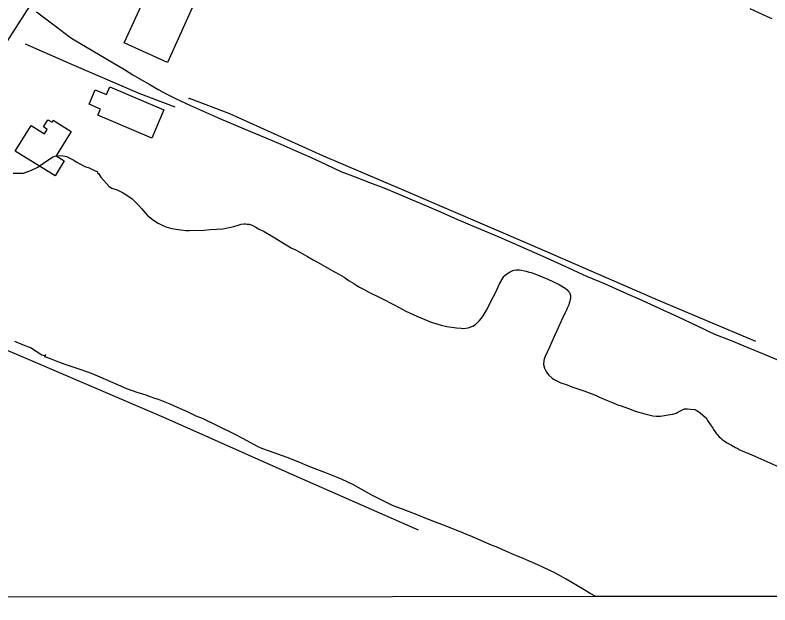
# Model space of a CAD drawing. Extents: x 3297716 to 3335574, y 688621 to 713991.
# Drawn here: x 3314468 to 3315731, y 693999 to 694986 of the extents above; entities that cross this region are included whole.
import ezdxf

# ---------------------------------------------------------------- set-up
doc = ezdxf.new("R2010")
doc.units = 0
for name, color, linetype in [('V-BLDG-OTLN', 7, 'Continuous'), ('V-GRID-FRAM', 7, 'Continuous'), ('V-ROAD-CNTR', 7, 'Continuous'), ('V-SITE-VEGE', 7, 'Continuous'), ('V-TOPO-SHOR', 7, 'Continuous')]:
    doc.layers.add(name, color=color, linetype=linetype)

msp = doc.modelspace()

# ---------------------------------------------------------------- linework, layer by layer
at = {"layer": 'V-BLDG-OTLN'}
for points in [[(3314650.4, 694939.5), (3314691.8, 695031), (3314764, 694998.4), (3314722.7, 694906.9)], [(3314626, 694866.2), (3314716.4, 694827.6), (3314696.2, 694780.3), (3314606.2, 694818.7), (3314610.5, 694828.9), (3314591.5, 694837), (3314601.7, 694861), (3314620.4, 694853)], [(3314467.8, 694758.4), (3314494.2, 694801.3), (3314516.8, 694787.3), (3314521.5, 694794.9), (3314515, 694798.9), (3314522.5, 694811.1), (3314529.4, 694806.8), (3314531.4, 694810.1), (3314561.6, 694791.5), (3314536.3, 694750.6), (3314549.8, 694742.2), (3314534.4, 694717.3)]]:
    msp.add_lwpolyline(points, close=True, dxfattribs=at)
at = {"layer": 'V-GRID-FRAM'}
msp.add_lwpolyline([(3301838.5, 712184.2), (3333346.2, 712216.3), (3333372.6, 694031.5), (3301849.1, 693999.4), (3301838.5, 712184.2)], dxfattribs=at)
at = {"layer": 'V-ROAD-CNTR'}
for points in [[(3316710.9, 698484.2), (3316345.8, 697916.9), (3316052.4, 697451.6), (3315775.1, 697023.9), (3315538.3, 696653.2), (3315255.8, 696187.9), (3314991, 695780.8), (3314661.9, 695266.3), (3314337, 694761.5), (3314014.8, 694257.6), (3313864.9, 694014.6)], [(3314503.2, 694991.4), (3314514.4, 694983.2), (3314525.6, 694974.8), (3314536.7, 694966.3), (3314543.9, 694960.6), (3314551.2, 694955.1), (3314558.7, 694949.8), (3314566.3, 694944.7), (3314650.9, 694894.9), (3314664.8, 694886.4), (3314678.9, 694878), (3314693.1, 694869.8), (3314707.3, 694861.8), (3314721.7, 694854), (3314736.2, 694846.3), (3314761.1, 694834.9), (3314786, 694823.6), (3314811.1, 694812.6), (3314836.3, 694801.8), (3314861.6, 694791.3), (3314887, 694780.7), (3314912.4, 694769.9), (3314937.7, 694758.9), (3314962.9, 694747.7), (3314988, 694736.2), (3315013, 694724.6), (3315037, 694715.6), (3315061, 694706.3), (3315084.9, 694696.9), (3315108.7, 694687.2), (3315132.4, 694677.3), (3315156, 694667.2), (3315179.5, 694656.8), (3315202.9, 694646.3), (3315240, 694630.7), (3315277, 694614.9), (3315313.9, 694598.9), (3315350.7, 694582.7), (3315387.4, 694566.3), (3315424, 694549.6), (3315454.9, 694536.3), (3315485.6, 694522.8), (3315516.3, 694509.1), (3315546.9, 694495.3), (3315577.4, 694481.2), (3315607.8, 694467), (3315638.1, 694452.6), (3315666, 694441.5), (3315693.7, 694430.2), (3315721.4, 694418.7), (3315749, 694406.9)]]:
    msp.add_lwpolyline(points, dxfattribs=at)
at = {"layer": 'V-SITE-VEGE'}
for p, q in [((3314530.7, 694749), (3314534.8, 694750)), ((3314534.8, 694750), (3314543.1, 694751)), ((3314543.1, 694751), (3314548.2, 694750.9)), ((3314548.2, 694750.9), (3314553.4, 694749.8)), ((3314553.4, 694749.8), (3314565.7, 694743.5)), ((3314505.7, 694731.8), (3314517.2, 694739.9)), ((3314517.2, 694739.9), (3314523.4, 694744)), ((3314523.4, 694744), (3314530.7, 694749)), ((3314565.7, 694743.5), (3314569.8, 694740.4)), ((3314569.8, 694740.4), (3314584.2, 694733)), ((3314481.9, 694721.7), (3314495.3, 694726.7)), ((3314495.3, 694726.7), (3314505.7, 694731.8)), ((3314584.2, 694733), (3314591.4, 694730.8)), ((3314591.4, 694730.8), (3314601.6, 694725.5)), ((3314601.6, 694725.5), (3314604.7, 694724.5)), ((3314604.7, 694724.5), (3314605.7, 694722.4)), ((3314464.3, 694721.9), (3314481.9, 694721.7)), ((3314605.7, 694722.4), (3314607.8, 694720.3)), ((3314607.8, 694720.3), (3314610.8, 694715.1)), ((3314610.8, 694715.1), (3314624.8, 694699.5)), ((3314624.8, 694699.5), (3314629.3, 694696.5)), ((3314629.3, 694696.5), (3314638.5, 694693.5)), ((3314638.5, 694693.5), (3314648.5, 694688.9)), ((3314648.5, 694688.9), (3314654.8, 694684.9)), ((3314654.8, 694684.9), (3314663.3, 694678.7)), ((3314663.3, 694678.7), (3314668.1, 694674.3)), ((3314668.1, 694674.3), (3314674.7, 694667.4)), ((3314674.7, 694667.4), (3314678.9, 694662.8)), ((3314678.9, 694662.8), (3314685, 694655.5)), ((3314685, 694655.5), (3314689.4, 694651.1)), ((3314689.4, 694651.1), (3314699, 694642.9)), ((3314699, 694642.9), (3314707.1, 694638.2)), ((3314707.1, 694638.2), (3314715.1, 694634.1)), ((3314839, 694634.3), (3314845.7, 694636.2)), ((3314845.7, 694636.2), (3314850.6, 694637)), ((3314850.6, 694637), (3314853.1, 694636.9)), ((3314853.1, 694636.9), (3314856.1, 694636.6)), ((3314856.1, 694636.6), (3314859.2, 694636.1)), ((3314859.2, 694636.1), (3314864.2, 694634.7)), ((3314715.1, 694634.1), (3314720.1, 694631.9)), ((3314720.1, 694631.9), (3314727.4, 694629.7)), ((3314727.4, 694629.7), (3314733.2, 694628.5)), ((3314733.2, 694628.5), (3314741, 694627.4)), ((3314741, 694627.4), (3314745, 694626.9)), ((3314745, 694626.9), (3314753.4, 694626)), ((3314753.4, 694626), (3314758.8, 694625.9)), ((3314758.8, 694625.9), (3314783.6, 694626.5)), ((3314783.6, 694626.5), (3314794.3, 694627.2)), ((3314794.3, 694627.2), (3314815.4, 694628.7)), ((3314815.4, 694628.7), (3314828.8, 694631.3)), ((3314828.8, 694631.3), (3314833.9, 694632.6)), ((3314833.9, 694632.6), (3314839, 694634.3)), ((3314864.2, 694634.7), (3314870.6, 694631.5)), ((3314870.6, 694631.5), (3314875.2, 694628.8)), ((3314875.2, 694628.8), (3314884.3, 694623.9)), ((3314884.3, 694623.9), (3314902.1, 694613.4)), ((3314902.1, 694613.4), (3314918.4, 694603.5)), ((3314918.4, 694603.5), (3314929.7, 694596.8)), ((3314929.7, 694596.8), (3314937.8, 694592.8)), ((3314937.8, 694592.8), (3314944.2, 694589.3)), ((3314944.2, 694589.3), (3314957, 694582.1)), ((3314957, 694582.1), (3314966.6, 694576.4)), ((3314966.6, 694576.4), (3314973.9, 694572.7)), ((3314973.9, 694572.7), (3315002.3, 694556.8)), ((3315302.8, 694559.3), (3315306, 694560)), ((3315306, 694560), (3315308.4, 694560.2)), ((3315308.4, 694560.2), (3315312, 694560.1)), ((3315312, 694560.1), (3315315.3, 694559.5)), ((3315002.3, 694556.8), (3315010.3, 694552.3)), ((3315010.3, 694552.3), (3315018.3, 694547.4)), ((3315018.3, 694547.4), (3315026.8, 694541.8)), ((3315283.7, 694546), (3315285.7, 694548.6)), ((3315285.7, 694548.6), (3315287.4, 694550.3)), ((3315287.4, 694550.3), (3315290.6, 694553.2)), ((3315290.6, 694553.2), (3315293.3, 694555)), ((3315293.3, 694555), (3315296.3, 694556.5)), ((3315296.3, 694556.5), (3315300.5, 694558.6)), ((3315300.5, 694558.6), (3315302.8, 694559.3)), ((3315315.3, 694559.5), (3315320, 694558.4)), ((3315320, 694558.4), (3315323, 694557.8)), ((3315323, 694557.8), (3315327.8, 694556.2)), ((3315327.8, 694556.2), (3315331.2, 694555.4)), ((3315331.2, 694555.4), (3315337.3, 694553)), ((3315337.3, 694553), (3315348.3, 694549)), ((3315348.3, 694549), (3315358, 694545.1)), ((3315026.8, 694541.8), (3315034.7, 694537)), ((3315034.7, 694537), (3315041.3, 694532.8)), ((3315275.9, 694531.4), (3315278.5, 694536.6)), ((3315278.5, 694536.6), (3315283.7, 694546)), ((3315358, 694545.1), (3315377.9, 694535.5)), ((3315377.9, 694535.5), (3315382.7, 694532.9)), ((3315041.3, 694532.8), (3315044, 694531.1)), ((3315044, 694531.1), (3315050.8, 694527.4)), ((3315050.8, 694527.4), (3315059.8, 694522.7)), ((3315059.8, 694522.7), (3315079.1, 694513.1)), ((3315271.8, 694521.5), (3315275.9, 694531.4)), ((3315382.7, 694532.9), (3315388.1, 694529.1)), ((3315388.1, 694529.1), (3315390.8, 694526.8)), ((3315390.8, 694526.8), (3315394, 694523.7)), ((3315394, 694523.7), (3315395.4, 694521.8)), ((3315395.4, 694521.8), (3315397, 694517.1)), ((3315079.1, 694513.1), (3315103.1, 694500.6)), ((3315256.7, 694492.6), (3315268.5, 694515.6)), ((3315268.5, 694515.6), (3315271.8, 694521.5)), ((3315396.7, 694509.9), (3315395.9, 694507.3)), ((3315397.1, 694513.9), (3315396.7, 694509.9)), ((3315397, 694517.1), (3315397.1, 694513.9)), ((3315103.1, 694500.6), (3315121.4, 694491)), ((3315392.5, 694497.8), (3315391.7, 694495.6)), ((3315394.1, 694501.4), (3315392.5, 694497.8)), ((3315395.1, 694504.2), (3315394.1, 694501.4)), ((3315395.9, 694507.3), (3315395.1, 694504.2)), ((3315121.4, 694491), (3315139.8, 694482.4)), ((3315250.1, 694481.4), (3315252.7, 694485.7)), ((3315252.7, 694485.7), (3315256.7, 694492.6)), ((3315387, 694486.1), (3315384.4, 694480.4)), ((3315388, 694487.8), (3315387, 694486.1)), ((3315389.9, 694491.5), (3315388, 694487.8)), ((3315391.7, 694495.6), (3315389.9, 694491.5)), ((3315139.8, 694482.4), (3315146.7, 694479.4)), ((3315146.7, 694479.4), (3315157.1, 694475.3)), ((3315157.1, 694475.3), (3315164, 694472.5)), ((3315164, 694472.5), (3315180.6, 694467.5)), ((3315237.9, 694468.7), (3315244.6, 694475.2)), ((3315244.6, 694475.2), (3315248.2, 694479)), ((3315248.2, 694479), (3315250.1, 694481.4)), ((3315384.4, 694480.4), (3315373.8, 694456.6)), ((3315180.6, 694467.5), (3315190.3, 694465.4)), ((3315190.3, 694465.4), (3315206.4, 694462.8)), ((3315206.4, 694462.8), (3315214.3, 694462.1)), ((3315214.3, 694462.1), (3315218.8, 694462)), ((3315218.8, 694462), (3315225.9, 694462.8)), ((3315225.9, 694462.8), (3315233.5, 694465.8)), ((3315233.5, 694465.8), (3315237.9, 694468.7)), ((3315369.9, 694448.6), (3315362, 694430.7)), ((3315373.8, 694456.6), (3315369.9, 694448.6)), ((3314481.8, 694433.8), (3314467.4, 694440.2)), ((3314493.1, 694429.6), (3314481.8, 694433.8)), ((3314512.5, 694417), (3314493.1, 694429.6)), ((3315362, 694430.7), (3315354.6, 694414.9)), ((3314516.6, 694415.9), (3314512.5, 694417)), ((3314518.8, 694418.4), (3314516.6, 694415.9)), ((3314517.4, 694414.5), (3314518.8, 694418.4)), ((3314518.9, 694413.8), (3314517.4, 694414.5)), ((3314526.7, 694411), (3314518.9, 694413.8)), ((3314540.7, 694405.6), (3314526.7, 694411)), ((3315352.6, 694408.4), (3315351.9, 694401.5)), ((3315353.6, 694412.1), (3315352.6, 694408.4)), ((3315354.6, 694414.9), (3315353.6, 694412.1)), ((3314551.3, 694401.7), (3314540.7, 694405.6)), ((3314579.8, 694391.9), (3314551.3, 694401.7)), ((3315351.9, 694401.5), (3315353.8, 694395.6)), ((3315353.8, 694395.6), (3315354.9, 694393)), ((3314595.6, 694386.3), (3314579.8, 694391.9)), ((3314610.1, 694380.4), (3314595.6, 694386.3)), ((3315354.9, 694393), (3315357.2, 694389)), ((3315357.2, 694389), (3315360.9, 694383.7)), ((3315360.9, 694383.7), (3315366.2, 694378.7)), ((3314618.9, 694376.6), (3314610.1, 694380.4)), ((3314631.7, 694370.9), (3314618.9, 694376.6)), ((3314635.6, 694369), (3314631.7, 694370.9)), ((3315366.2, 694378.7), (3315368.8, 694376.9)), ((3315368.8, 694376.9), (3315375.3, 694373.6)), ((3315375.3, 694373.6), (3315380.9, 694371.1)), ((3315380.9, 694371.1), (3315391.3, 694367.5)), ((3314654.4, 694361.1), (3314635.6, 694369)), ((3314672.1, 694354.9), (3314654.4, 694361.1)), ((3315391.3, 694367.5), (3315399.1, 694364.5)), ((3315399.1, 694364.5), (3315407.7, 694361.7)), ((3315407.7, 694361.7), (3315420.9, 694356.9)), ((3314681.6, 694351.7), (3314672.1, 694354.9)), ((3314686.8, 694350.1), (3314681.6, 694351.7)), ((3314693.5, 694347.7), (3314686.8, 694350.1)), ((3314695.6, 694347.1), (3314693.5, 694347.7)), ((3314701.7, 694344.9), (3314695.6, 694347.1)), ((3314707.7, 694342.9), (3314701.7, 694344.9)), ((3315420.9, 694356.9), (3315439.9, 694349.6)), ((3315439.9, 694349.6), (3315445.5, 694347.2)), ((3315445.5, 694347.2), (3315457.2, 694341.9)), ((3314718.8, 694338.6), (3314707.7, 694342.9)), ((3314727, 694335.2), (3314718.8, 694338.6)), ((3314739.5, 694329.5), (3314727, 694335.2)), ((3315457.2, 694341.9), (3315460, 694340.9)), ((3315460, 694340.9), (3315465.6, 694338.7)), ((3315465.6, 694338.7), (3315469.7, 694336.8)), ((3315469.7, 694336.8), (3315477.5, 694333.8)), ((3315477.5, 694333.8), (3315480.1, 694333)), ((3315480.1, 694333), (3315495.7, 694327.2)), ((3314757.3, 694321.8), (3314739.5, 694329.5)), ((3314770.9, 694315.4), (3314757.3, 694321.8)), ((3315495.7, 694327.2), (3315505.2, 694323.7)), ((3315505.2, 694323.7), (3315521.3, 694319)), ((3315568.5, 694318.6), (3315574.2, 694320.4)), ((3315574.2, 694320.4), (3315576.5, 694321.8)), ((3315576.5, 694321.8), (3315587.7, 694327.2)), ((3315587.7, 694327.2), (3315593.1, 694327.3)), ((3315593.1, 694327.3), (3315597.8, 694326.6)), ((3315597.8, 694326.6), (3315605.5, 694326.1)), ((3315605.5, 694326.1), (3315607.7, 694325.1)), ((3315607.7, 694325.1), (3315610.1, 694323.6)), ((3315610.1, 694323.6), (3315614.4, 694320.7)), ((3315614.4, 694320.7), (3315622.3, 694313.2)), ((3314781.1, 694311), (3314770.9, 694315.4)), ((3314834.6, 694285), (3314781.1, 694311)), ((3315521.3, 694319), (3315534.9, 694315.7)), ((3315534.9, 694315.7), (3315540.5, 694315.1)), ((3315540.5, 694315.1), (3315543.3, 694315)), ((3315543.3, 694315), (3315547.8, 694315.3)), ((3315547.8, 694315.3), (3315551, 694315.6)), ((3315551, 694315.6), (3315560.6, 694317.3)), ((3315560.6, 694317.3), (3315564.2, 694317.8)), ((3315564.2, 694317.8), (3315568.5, 694318.6)), ((3315622.3, 694313.2), (3315625.2, 694310.1)), ((3315625.2, 694310.1), (3315627.8, 694306.5)), ((3315627.8, 694306.5), (3315635.4, 694294.9)), ((3315635.4, 694294.9), (3315636.5, 694292.8)), ((3314849.7, 694277), (3314834.6, 694285)), ((3315636.5, 694292.8), (3315641.6, 694285.6)), ((3315641.6, 694285.6), (3315643.4, 694283.7)), ((3315643.4, 694283.7), (3315645.8, 694280.8)), ((3314873, 694264.5), (3314849.7, 694277)), ((3315645.8, 694280.8), (3315648.6, 694278.1)), ((3315648.6, 694278.1), (3315650.6, 694276.6)), ((3315650.6, 694276.6), (3315653.2, 694274.3)), ((3315653.2, 694274.3), (3315659.1, 694270.6)), ((3315659.1, 694270.6), (3315664.3, 694267.5)), ((3314880.3, 694261.1), (3314873, 694264.5)), ((3314893.5, 694256.6), (3314880.3, 694261.1)), ((3314923.1, 694245.8), (3314893.5, 694256.6)), ((3315664.3, 694267.5), (3315666.5, 694266.5)), ((3315666.5, 694266.5), (3315673.2, 694263)), ((3315673.2, 694263), (3315677.3, 694261.2)), ((3315677.3, 694261.2), (3315679.1, 694259.4)), ((3315679.1, 694259.4), (3315700.7, 694250.2)), ((3314944, 694237.5), (3314923.1, 694245.8)), ((3315700.7, 694250.2), (3315755.6, 694225.8)), ((3314954.4, 694233.2), (3314944, 694237.5)), ((3314972.6, 694226.2), (3314954.4, 694233.2)), ((3314986, 694221.1), (3314972.6, 694226.2)), ((3315013.6, 694210), (3314986, 694221.1)), ((3315033.8, 694200.2), (3315013.6, 694210)), ((3315046.8, 694193.2), (3315033.8, 694200.2)), ((3315065.9, 694182.7), (3315046.8, 694193.2)), ((3315082.4, 694173.9), (3315065.9, 694182.7)), ((3315100.3, 694165.4), (3315082.4, 694173.9)), ((3315115.7, 694159.3), (3315100.3, 694165.4)), ((3315143.1, 694148.8), (3315115.7, 694159.3)), ((3315156.7, 694143.3), (3315143.1, 694148.8)), ((3315188.9, 694131), (3315156.7, 694143.3)), ((3315218.1, 694119.5), (3315188.9, 694131)), ((3315233, 694113.2), (3315218.1, 694119.5)), ((3315264.8, 694099.2), (3315233, 694113.2)), ((3315267.9, 694098.2), (3315264.8, 694099.2)), ((3315272.6, 694096.4), (3315267.9, 694098.2)), ((3315288.9, 694089.3), (3315272.6, 694096.4)), ((3315299.2, 694085), (3315288.9, 694089.3)), ((3315309.8, 694080.3), (3315299.2, 694085)), ((3315316.8, 694077.5), (3315309.8, 694080.3)), ((3315326.9, 694073), (3315316.8, 694077.5)), ((3315333.6, 694070.4), (3315326.9, 694073)), ((3315342.7, 694066.3), (3315333.6, 694070.4)), ((3315370.9, 694052.9), (3315342.7, 694066.3)), ((3315389.7, 694042.4), (3315370.9, 694052.9)), ((3315409.1, 694031.3), (3315389.7, 694042.4)), ((3315419.9, 694024.5), (3315409.1, 694031.3)), ((3315430.1, 694018.5), (3315419.9, 694024.5)), ((3315439.7, 694013.3), (3315430.1, 694018.5)), ((3316283.9, 694014.1), (3315439.7, 694013.3))]:
    msp.add_line(p, q, dxfattribs=at)
for points in [[(3315726.9, 694983.3), (3315697.6, 694996.7)], [(3315734.6, 694979.6), (3315726.9, 694983.3)]]:
    msp.add_lwpolyline(points, dxfattribs=at)
at = {"layer": 'V-TOPO-SHOR'}
for points in [[(3314735.7, 694832.3), (3314675.2, 694855.1), (3314562.8, 694903.5), (3314485.2, 694937.6)], [(3315707.5, 694439.8), (3315543.5, 694509.1), (3315332.8, 694600.9), (3315114.6, 694694.2), (3314982.5, 694750.8), (3314827.1, 694820.8), (3314759.2, 694846.3), (3314757.7, 694845.6)], [(3315142.7, 694124.6), (3314929.7, 694217.9), (3314720.5, 694311.1), (3314470.4, 694418.3), (3314220.7, 694522.5)]]:
    msp.add_lwpolyline(points, dxfattribs=at)

doc.saveas('drawing.dxf')
